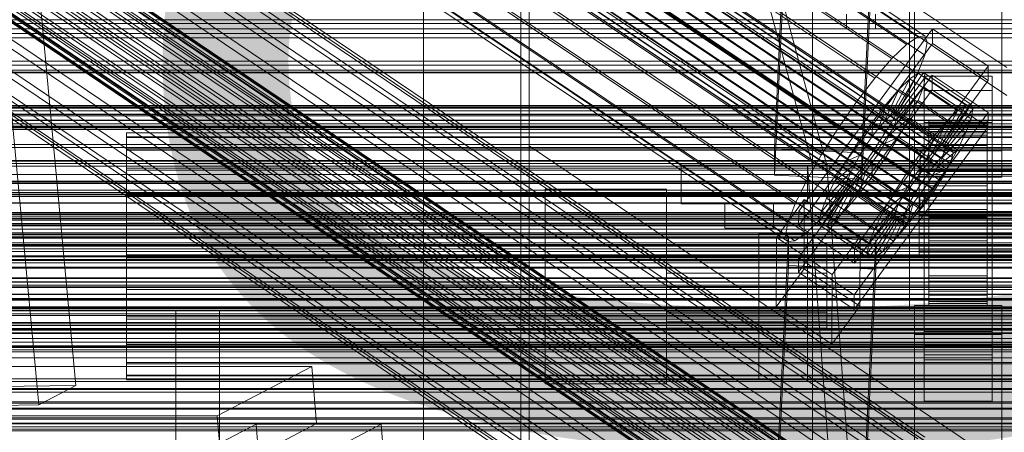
# Model space of a CAD drawing. Header units: millimetres. Extents: x -4738 to 65662, y -68080 to 6847.
# Tile 327 of 656: x -333 to -130, y -33725 to -33640. Entities that reach past the tile are written whole.
import ezdxf

# ---------------------------------------------------------------- set-up
doc = ezdxf.new("R2010")
doc.units = ezdxf.units.MM
for name, color, linetype, lineweight in [('COTAS_O', 1, 'Continuous', 0), ('COTAS_P', 1, 'Continuous', 0), ('frontal_briquetadora', 7, 'Continuous', 0), ('frontal_C01', 7, 'Continuous', 0), ('frontal_C01-mix', 7, 'Continuous', 0), ('frontal_C02', 7, 'Continuous', 0), ('frontal_C03', 7, 'Continuous', 0), ('frontal_C10', 7, 'Continuous', 0), ('frontal_dosificador', 7, 'Continuous', 0), ('frontal_mezcladora', 7, 'Continuous', 0), ('frontal_secador', 7, 'Continuous', 0)]:
    doc.layers.add(name, color=color, linetype=linetype, lineweight=lineweight)
doc.dimstyles.new('R19_100', dxfattribs={"dimtxt": 250, "dimasz": 150, "dimexe": 150, "dimexo": 80, "dimgap": 100, "dimtad": 1, "dimtih": 1, "dimtoh": 1, "dimdsep": 46, "dimcen": 0.09, "dimadec": 0, "dimazin": 0, "dimtfac": 1, "dimtdec": 4, "dimtofl": 0, "dimtmove": 0, "dimatfit": 3, "dimfxl": 1, "dimtolj": 1, "dimtzin": 0, "dimarcsym": 0})

# ---------------------------------------------------------------- blocks, each defined once
blk = doc.blocks.new('DIM_R31_48')
at = {"layer": 'COTAS_O'}
for p, q in [((-1725, -33700), (-1575, -33655)), ((1725, -33700), (1575, -33655)), ((-1725, -34400), (-1725, -33700)), ((-1725, -33700), (1725, -33700)), ((-1725, -33700), (-1575, -33745)), ((1725, -33700), (1575, -33745)), ((1725, -34400), (1725, -33700))]:
    blk.add_line(p, q, dxfattribs=at)
blk.add_text('3450 O', height=250, dxfattribs=at).set_placement((0, -33600))
blk = doc.blocks.new('DIM_R31_49')
at = {"layer": 'COTAS_P'}
for p, q in [((-150, -32300), (550, -32300)), ((550, -32300), (505, -32450)), ((550, -34900), (550, -32300)), ((550, -32300), (595, -32450)), ((550, -34900), (505, -34750)), ((550, -34900), (595, -34750)), ((-150, -34900), (550, -34900))]:
    blk.add_line(p, q, dxfattribs=at)
blk.add_text('2600 P', height=250, rotation=90, dxfattribs=at).set_placement((450, -33600))
blk = doc.blocks.new('DIM_R31_51')
at = {"layer": 'COTAS_O'}
for p, q in [((-650, -33700), (50, -33700)), ((50, -33700), (5, -33850)), ((50, -34900), (50, -33700)), ((50, -33700), (95, -33850)), ((50, -34900), (5, -34750)), ((50, -34900), (95, -34750)), ((-650, -34900), (50, -34900))]:
    blk.add_line(p, q, dxfattribs=at)
blk.add_text('1200 O', height=250, rotation=90, dxfattribs=at).set_placement((-50, -34300))

msp = doc.modelspace()

# ---------------------------------------------------------------- linework, layer by layer
at = {"layer": 'frontal_briquetadora'}
for p, q in [((-170, -33670), (-305, -33170)), ((-167, -33670), (-302, -33170)), ((-197, -33670), (-171, -33670)), ((-197, -33678), (-197, -33670)), ((-164, -33765), (-171, -33670)), ((-167, -33670), (-171, -33670)), ((-171, -33678), (-171, -33670)), ((-171, -33670), (211, -33670)), ((-170, -33670), (-167, -33670)), ((-170, -33670), (210, -33670)), ((-167, -33670), (207, -33670)), ((-160, -33765), (-167, -33670)), ((-225, -33675), (-200, -33675)), ((-225, -33715), (-225, -33675)), ((-200, -33715), (-200, -33675)), ((-197, -33678), (-171, -33678)), ((-188, -33678), (-178, -33678)), ((-188, -33683), (-188, -33678)), ((-178, -33683), (-178, -33678)), ((-171, -33678), (211, -33678)), ((-188, -33683), (-178, -33683)), ((-181, -33684), (-171, -33684)), ((-181, -33714), (-181, -33684)), ((-171, -33714), (-171, -33684)), ((-200, -33686.44), (-200, -33686)), ((-200, -33686), (-167, -33686)), ((-200, -33687.719), (-200, -33686.44)), ((-200, -33686.44), (-167, -33686.44)), ((-167, -33686.44), (-167, -33686)), ((-167, -33687.719), (-167, -33686.44)), ((-200, -33689.71), (-200, -33687.719)), ((-200, -33687.719), (-167, -33687.719)), ((-167, -33689.71), (-167, -33687.719)), ((-200, -33692.219), (-200, -33689.71)), ((-200, -33689.71), (-167, -33689.71)), ((-167, -33692.219), (-167, -33689.71)), ((-200, -33695), (-200, -33692.219)), ((-200, -33692.219), (-167, -33692.219)), ((-167, -33695), (-167, -33692.219)), ((-200, -33697.781), (-200, -33695)), ((-167, -33695), (-200, -33695)), ((-167, -33695), (-167, -33697.781)), ((-200, -33697.781), (-200, -33700.29)), ((-200, -33697.781), (-167, -33697.781)), ((-167, -33697.781), (-167, -33700.29)), ((-348, -33700), (-292, -33700)), ((-301, -33700), (-339, -33700)), ((-301, -33700), (-301, -33755)), ((-292, -33700), (-292, -33755)), ((-200, -33700.29), (-200, -33702.281)), ((-200, -33700.29), (-167, -33700.29)), ((-167, -33700.29), (-167, -33702.281)), ((-200, -33702.281), (-200, -33703.56)), ((-200, -33702.281), (-167, -33702.281)), ((-200, -33703.56), (-200, -33704)), ((-200, -33703.56), (-167, -33703.56)), ((-167, -33702.281), (-167, -33703.56)), ((-167, -33703.56), (-167, -33704)), ((-200, -33704), (-167, -33704)), ((-181, -33714), (-171, -33714)), ((-225, -33715), (-200, -33715))]:
    msp.add_line(p, q, dxfattribs=at)
at = {"layer": 'frontal_C01'}
for p, q in [((-250, -33373.251), (-250, -35948.844)), ((-250, -35953.656), (-250, -33378.064)), ((-228.298, -33505.257), (-228.298, -33666.04)), ((-228.298, -33671.821), (-228.298, -33511.037)), ((-332.629, -33602.02), (-148.32, -33726.355)), ((-331.181, -33601.67), (-146.872, -33726.005)), ((-334.938, -33603.785), (-150.629, -33728.12)), ((-330.692, -33602.76), (-146.383, -33727.095)), ((-356.348, -33606.11), (-142.549, -33750.338)), ((-355.53, -33605.485), (-141.731, -33749.713)), ((-355.022, -33606.617), (-141.224, -33750.845)), ((-355.017, -33605.361), (-141.218, -33749.589)), ((-354.844, -33605.747), (-141.045, -33749.975)), ((-331.197, -33605.215), (-146.887, -33729.55)), ((-357.415, -33607.194), (-143.617, -33751.423)), ((-355.541, -33607.911), (-141.742, -33752.14)), ((-337.95, -33606.845), (-153.641, -33731.18)), ((-177.811, -33666.699), (-174.943, -33606.911)), ((-156.962, -33607.71), (-159.83, -33667.499)), ((-146.196, -33754.647), (-359.995, -33610.418)), ((-358.659, -33608.664), (-144.861, -33752.892)), ((-356.363, -33609.542), (-142.565, -33753.77)), ((-332.659, -33608.868), (-148.35, -33733.203)), ((-361.332, -33612.338), (-147.533, -33756.566)), ((-357.434, -33611.397), (-143.635, -33755.626)), ((-341.461, -33610.992), (-157.152, -33735.327)), ((-177.811, -33672.093), (-174.943, -33612.304)), ((-362.578, -33614.292), (-148.779, -33758.52)), ((-358.68, -33613.352), (-144.881, -33757.58)), ((-334.981, -33613.47), (-150.672, -33737.804)), ((-159.83, -33672.892), (-156.962, -33613.104)), ((-363.648, -33616.148), (-149.85, -33760.376)), ((-360.017, -33615.271), (-146.218, -33759.5)), ((-160.922, -33740.278), (-345.231, -33615.943)), ((-364.471, -33617.778), (-150.672, -33762.007)), ((-362.596, -33618.495), (-148.798, -33762.723)), ((-361.352, -33617.026), (-147.554, -33761.254)), ((-338.003, -33618.707), (-153.694, -33743.041)), ((-365.168, -33619.942), (-151.369, -33764.171)), ((-364.995, -33620.329), (-151.196, -33764.557)), ((-364.989, -33619.073), (-151.191, -33763.301)), ((-364.482, -33620.205), (-150.683, -33764.433)), ((-363.664, -33619.579), (-149.865, -33763.808)), ((-349.002, -33621.361), (-164.693, -33745.696)), ((-149, -33667.098), (-149, -33621.261)), ((-131, -33621.261), (-131, -33667.098)), ((-341.52, -33624.222), (-157.211, -33748.557)), ((-352.519, -33626.876), (-168.21, -33751.211)), ((-149, -33672.49), (-149, -33626.653)), ((-131, -33672.49), (-131, -33626.653)), ((-345.291, -33629.64), (-160.982, -33753.975)), ((-355.541, -33632.113), (-171.232, -33756.448)), ((-349.061, -33634.591), (-164.752, -33758.926)), ((-357.863, -33636.715), (-173.554, -33761.05)), ((-352.572, -33638.738), (-168.263, -33763.073)), ((-359.326, -33640.368), (-175.016, -33764.703)), ((-450, -33642.959), (450, -33642.959)), ((-359.83, -33642.823), (-175.521, -33767.158)), ((-355.584, -33641.798), (-171.275, -33766.133)), ((-359.341, -33643.913), (-175.032, -33768.247)), ((-357.893, -33643.563), (-173.584, -33767.898)), ((-425, -33661.983), (425, -33661.983)), ((-311.15, -33664.327), (-311.15, -33663.388)), ((-311.15, -33663.388), (-311.15, -33664.18)), ((-311.15, -33663.388), (311.15, -33663.388)), ((-311.15, -33664.18), (-311.15, -33666.649)), ((-311.15, -33664.18), (311.15, -33664.18)), ((-311.15, -33666.933), (-311.15, -33664.327)), ((-311.15, -33664.327), (311.15, -33664.327)), ((-311.15, -33666.649), (-311.15, -33670.626)), ((-311.15, -33666.649), (311.15, -33666.649)), ((-311.15, -33671.028), (-311.15, -33666.933)), ((-311.15, -33666.933), (311.15, -33666.933)), ((-130, -33732.352), (-228.298, -33666.04)), ((-228.298, -33666.04), (-228.298, -33928.654)), ((-228.298, -33666.04), (-228.298, -33671.821)), ((-159.83, -33667.499), (-177.811, -33666.699)), ((-177.811, -33666.699), (-177.811, -33672.093)), ((-131, -33667.098), (-149, -33667.098)), ((-149, -33667.098), (-149, -33672.49)), ((-131, -33672.49), (-131, -33667.098)), ((-159.83, -33672.892), (-159.83, -33667.499)), ((-311.15, -33670.626), (-311.15, -33675.841)), ((-311.15, -33670.626), (311.15, -33670.626)), ((-311.15, -33676.334), (-311.15, -33671.028)), ((-311.15, -33671.028), (311.15, -33671.028)), ((-228.298, -33934.434), (-228.298, -33671.821)), ((-228.298, -33671.821), (-130, -33738.133)), ((-177.811, -33672.093), (-159.83, -33672.892)), ((-149, -33672.49), (-131, -33672.49)), ((425, -33673.539), (-425, -33673.539)), ((425, -33675.679), (-425, -33675.679)), ((-311.15, -33675.841), (-311.15, -33681.938)), ((-311.15, -33675.841), (311.15, -33675.841)), ((-311.15, -33682.488), (-311.15, -33676.334)), ((-311.15, -33676.334), (311.15, -33676.334)), ((-440, -33679.787), (440, -33679.787)), ((-440, -33680.068), (440, -33680.068)), ((-440, -33680.12), (440, -33680.12)), ((-440, -33680.942), (440, -33680.942)), ((-440, -33681.043), (440, -33681.043)), ((-440, -33682.352), (440, -33682.352)), ((-440, -33682.494), (440, -33682.494)), ((-311.15, -33681.938), (-311.15, -33688.502)), ((311.15, -33681.938), (-311.15, -33681.938)), ((-311.15, -33689.071), (-311.15, -33682.488)), ((-311.15, -33682.488), (311.15, -33682.488)), ((-440, -33684.2), (440, -33684.2)), ((-440, -33684.374), (440, -33684.374)), ((440, -33686.36), (-440, -33686.36)), ((-440, -33686.555), (440, -33686.555)), ((-425, -33687.235), (425, -33687.235)), ((-440, -33688.686), (440, -33688.686)), ((-440, -33688.887), (440, -33688.887)), ((-311.15, -33688.502), (-311.15, -33695.086)), ((-311.15, -33688.502), (311.15, -33688.502)), ((-311.15, -33695.635), (-311.15, -33689.071)), ((-311.15, -33689.071), (311.15, -33689.071)), ((-450, -33690.14), (450, -33690.14)), ((-440, -33691.018), (440, -33691.018)), ((-440, -33691.213), (440, -33691.213)), ((-440, -33693.199), (440, -33693.199)), ((-440, -33693.374), (440, -33693.374)), ((-440, -33695.079), (440, -33695.079)), ((-440, -33695.221), (440, -33695.221)), ((-311.15, -33695.086), (-311.15, -33701.24)), ((-311.15, -33695.086), (311.15, -33695.086)), ((-311.15, -33701.732), (-311.15, -33695.635)), ((-311.15, -33695.635), (311.15, -33695.635)), ((-440, -33696.53), (440, -33696.53)), ((-440, -33696.631), (440, -33696.631)), ((-440, -33697.453), (440, -33697.453)), ((-440, -33697.505), (440, -33697.505)), ((-440, -33697.786), (440, -33697.786)), ((450, -33700.925), (-450, -33700.925)), ((-311.15, -33701.24), (-311.15, -33706.545)), ((-311.15, -33701.24), (311.15, -33701.24)), ((-311.15, -33706.947), (-311.15, -33701.732)), ((-311.15, -33701.732), (311.15, -33701.732)), ((-311.15, -33706.545), (-311.15, -33710.64)), ((-311.15, -33706.545), (311.15, -33706.545)), ((-311.15, -33710.924), (-311.15, -33706.947)), ((-311.15, -33706.947), (311.15, -33706.947)), ((-311.15, -33710.64), (-311.15, -33713.246)), ((-311.15, -33710.64), (311.15, -33710.64)), ((-311.15, -33713.393), (-311.15, -33710.924)), ((-311.15, -33710.924), (311.15, -33710.924)), ((-311.15, -33713.246), (-311.15, -33714.185)), ((-311.15, -33713.246), (311.15, -33713.246)), ((-311.15, -33714.185), (-311.15, -33713.393)), ((-311.15, -33713.393), (311.15, -33713.393)), ((-311.15, -33714.185), (311.15, -33714.185)), ((450, -33723.844), (-450, -33723.844))]:
    msp.add_line(p, q, dxfattribs=at)
at = {"layer": 'frontal_C01-mix'}
for p in [(-150, -33435), (150, -33700)]:
    msp.add_line(p, (-150, -33700), dxfattribs=at)
at = {"layer": 'frontal_C02'}
for p, q in [((-250, -32921.727), (-250, -35767.183)), ((-250, -35771.953), (-250, -32926.497)), ((-332.629, -33520.358), (-148.32, -33643.613)), ((-331.181, -33520.201), (-146.872, -33643.455)), ((-330.692, -33521.484), (-146.383, -33644.738)), ((-334.938, -33521.946), (-150.629, -33645.201)), ((-356.348, -33524.607), (-142.549, -33667.583)), ((-355.53, -33524.045), (-141.731, -33667.02)), ((-355.022, -33525.377), (-141.224, -33668.353)), ((-355.017, -33523.989), (-141.218, -33666.964)), ((-354.844, -33524.443), (-141.045, -33667.419)), ((-337.95, -33524.855), (-153.641, -33648.11)), ((-331.197, -33524.119), (-146.887, -33647.374)), ((-358.659, -33527.067), (-144.861, -33670.042)), ((-357.415, -33525.638), (-143.617, -33668.613)), ((-355.541, -33526.727), (-141.742, -33669.702)), ((-146.196, -33671.772), (-359.995, -33528.796)), ((-356.363, -33528.401), (-142.565, -33671.376)), ((-341.461, -33528.888), (-157.152, -33652.142)), ((-332.659, -33527.929), (-148.35, -33651.184)), ((-361.332, -33530.709), (-147.533, -33673.684)), ((-357.434, -33530.284), (-143.635, -33673.259)), ((-362.578, -33532.673), (-148.779, -33675.649)), ((-358.68, -33532.249), (-144.881, -33675.224)), ((-334.981, -33532.652), (-150.672, -33655.907)), ((-363.648, -33534.557), (-149.85, -33677.532)), ((-360.017, -33534.161), (-146.218, -33677.137)), ((-160.922, -33657.023), (-345.231, -33533.769)), ((-364.989, -33537.58), (-151.191, -33680.556)), ((-364.471, -33536.23), (-150.672, -33679.206)), ((-362.596, -33537.32), (-148.798, -33680.295)), ((-361.352, -33535.891), (-147.554, -33678.866)), ((-365.168, -33538.514), (-151.369, -33681.49)), ((-364.995, -33538.969), (-151.196, -33681.944)), ((-364.482, -33538.913), (-150.683, -33681.888)), ((-363.664, -33538.35), (-149.865, -33681.326)), ((-349.002, -33539.166), (-164.693, -33662.42)), ((-338.003, -33537.968), (-153.694, -33661.222)), ((-341.52, -33543.513), (-157.211, -33666.767)), ((-352.519, -33544.711), (-168.21, -33667.965)), ((-345.291, -33548.91), (-160.982, -33672.164)), ((-355.541, -33550.026), (-171.232, -33673.281)), ((-349.061, -33553.791), (-164.752, -33677.045)), ((-357.863, -33554.749), (-173.554, -33678.004)), ((-352.572, -33557.823), (-168.263, -33681.078)), ((-359.326, -33558.559), (-175.016, -33681.813)), ((-359.83, -33561.195), (-175.521, -33684.449)), ((-355.584, -33560.732), (-171.275, -33683.987)), ((-359.341, -33562.478), (-175.032, -33685.732)), ((-357.893, -33562.32), (-173.584, -33685.574)), ((-130, -33649.948), (-228.298, -33584.212)), ((-228.298, -33584.212), (-228.298, -33874.707)), ((-228.298, -33880.437), (-228.298, -33589.943)), ((-228.298, -33589.943), (-130, -33655.678)), ((-172.809, -33679.521), (-145.277, -33641.999)), ((-145.289, -33644.979), (-145.277, -33641.999)), ((-145.277, -33641.999), (-133.809, -33649.668)), ((-145.289, -33644.979), (-172.821, -33682.502)), ((-150.629, -33645.201), (-148.32, -33643.613)), ((-148.32, -33643.613), (-146.872, -33643.455)), ((-146.383, -33644.738), (-146.887, -33647.374)), ((-146.872, -33643.455), (-146.383, -33644.738)), ((-133.821, -33652.648), (-145.289, -33644.979)), ((-153.641, -33648.11), (-150.629, -33645.201)), ((-157.152, -33652.142), (-153.641, -33648.11)), ((-146.887, -33647.374), (-148.35, -33651.184)), ((-133.809, -33649.668), (-161.341, -33687.19)), ((-153.199, -33659.351), (-148.226, -33651.091)), ((-152.686, -33659.295), (-147.143, -33650.973)), ((-148.35, -33651.184), (-150.672, -33655.907)), ((-148.226, -33651.091), (-149.953, -33652.278)), ((-147.143, -33650.973), (-148.226, -33651.091)), ((-148.226, -33651.091), (-138.396, -33657.664)), ((-147.143, -33650.973), (-137.313, -33657.546)), ((-146.777, -33651.932), (-147.143, -33650.973)), ((-133.809, -33649.668), (-133.821, -33652.648)), ((-172.847, -33689.059), (-145.315, -33651.536)), ((-161.353, -33690.171), (-133.821, -33652.648)), ((-160.922, -33657.023), (-157.152, -33652.142)), ((-154.017, -33659.913), (-149.953, -33652.278)), ((-152.513, -33659.749), (-146.777, -33651.932)), ((-149.953, -33652.278), (-152.207, -33654.454)), ((-149.953, -33652.278), (-140.123, -33658.852)), ((-147.155, -33653.904), (-146.777, -33651.932)), ((-147, -33654.691), (-147, -33651.71)), ((-147, -33651.71), (-133, -33651.71)), ((-147, -33697.529), (-147, -33651.71)), ((-146.777, -33651.932), (-136.948, -33658.506)), ((-145.327, -33654.517), (-145.315, -33651.536)), ((-145.315, -33651.536), (-133.847, -33659.205)), ((-133, -33651.71), (-133, -33654.691)), ((-133, -33651.71), (-133, -33697.529)), ((-145.327, -33654.517), (-172.859, -33692.039)), ((-155.085, -33660.944), (-152.207, -33654.454)), ((-152.207, -33654.454), (-154.833, -33657.471)), ((-152.692, -33660.683), (-147.155, -33653.904)), ((-152.207, -33654.454), (-142.377, -33661.028)), ((-148.249, -33656.754), (-147.155, -33653.904)), ((-147.155, -33653.904), (-137.325, -33660.478)), ((-133, -33654.691), (-147, -33654.691)), ((-147, -33654.691), (-147, -33700.509)), ((-133.859, -33662.186), (-145.327, -33654.517)), ((-133, -33700.509), (-133, -33654.691)), ((-164.693, -33662.42), (-160.922, -33657.023)), ((-150.672, -33655.907), (-153.694, -33661.222)), ((-153.21, -33662.033), (-148.249, -33656.754)), ((-149.985, -33660.287), (-148.249, -33656.754)), ((-148.249, -33656.754), (-138.419, -33663.327)), ((-133.847, -33659.205), (-161.379, -33696.728)), ((-154.833, -33657.471), (-157.653, -33661.122)), ((-156.329, -33662.373), (-154.833, -33657.471)), ((-154.833, -33657.471), (-145.003, -33664.044)), ((-153.199, -33659.351), (-152.686, -33659.295)), ((-142.856, -33665.869), (-152.686, -33659.295)), ((-152.686, -33659.295), (-152.513, -33659.749)), ((-140.123, -33658.852), (-144.188, -33666.487)), ((-138.396, -33657.664), (-143.369, -33665.924)), ((-137.313, -33657.546), (-142.856, -33665.869)), ((-136.948, -33658.506), (-142.683, -33666.323)), ((-142.377, -33661.028), (-140.123, -33658.852)), ((-140.123, -33658.852), (-138.396, -33657.664)), ((-138.396, -33657.664), (-137.313, -33657.546)), ((-136.948, -33658.506), (-137.325, -33660.478)), ((-137.313, -33657.546), (-136.948, -33658.506)), ((-133.847, -33659.205), (-133.859, -33662.186)), ((-157.653, -33661.122), (-160.474, -33665.159)), ((-157.653, -33661.122), (-157.665, -33664.102)), ((-147.823, -33667.696), (-157.653, -33661.122)), ((-153.694, -33661.222), (-157.211, -33666.767)), ((-156.329, -33662.373), (-155.085, -33660.944)), ((-155.085, -33660.944), (-154.017, -33659.913)), ((-145.255, -33667.518), (-155.085, -33660.944)), ((-154.033, -33663.707), (-149.985, -33660.287)), ((-154.017, -33659.913), (-153.199, -33659.351)), ((-144.188, -33666.487), (-154.017, -33659.913)), ((-152.692, -33660.683), (-153.21, -33662.033)), ((-143.369, -33665.924), (-153.199, -33659.351)), ((-152.513, -33659.749), (-152.692, -33660.683)), ((-142.862, -33667.257), (-152.692, -33660.683)), ((-142.683, -33666.323), (-152.513, -33659.749)), ((-152.246, -33664.263), (-149.985, -33660.287)), ((-149.985, -33660.287), (-140.156, -33666.86)), ((-147, -33664.228), (-147, -33661.248)), ((-147, -33661.248), (-133, -33661.248)), ((-147, -33707.066), (-147, -33661.248)), ((-146, -33670.931), (-146, -33660.94)), ((-146, -33660.94), (-146, -33661.386)), ((-146, -33660.94), (-134, -33660.94)), ((-146, -33661.788), (-146, -33660.94)), ((-142.377, -33661.028), (-145.255, -33667.518)), ((-145.003, -33664.044), (-142.377, -33661.028)), ((-137.325, -33660.478), (-142.862, -33667.257)), ((-137.325, -33660.478), (-138.419, -33663.327)), ((-134, -33661.386), (-134, -33660.94)), ((-134, -33660.94), (-134, -33670.931)), ((-134, -33660.94), (-134, -33661.788)), ((-133, -33661.248), (-133, -33664.228)), ((-133, -33661.248), (-133, -33707.066)), ((-168.21, -33667.965), (-164.693, -33662.42)), ((-161.391, -33699.708), (-133.859, -33662.186)), ((-157.665, -33664.102), (-156.329, -33662.373)), ((-146.499, -33668.947), (-156.329, -33662.373)), ((-153.21, -33662.033), (-154.033, -33663.707)), ((-143.38, -33668.607), (-153.21, -33662.033)), ((-146, -33671.143), (-146, -33661.386)), ((-146, -33661.386), (-146, -33663.095)), ((-146, -33661.386), (-134, -33661.386)), ((-146, -33671.333), (-146, -33661.788)), ((-146, -33661.788), (-134, -33661.788)), ((-146, -33663.871), (-146, -33661.788)), ((-146, -33671.952), (-146, -33663.095)), ((-146, -33663.095), (-146, -33665.951)), ((-146, -33663.095), (-134, -33663.095)), ((-138.419, -33663.327), (-143.38, -33668.607)), ((-138.419, -33663.327), (-140.156, -33666.86)), ((-134, -33663.095), (-134, -33661.386)), ((-134, -33661.386), (-134, -33671.143)), ((-134, -33661.788), (-134, -33671.333)), ((-134, -33661.788), (-134, -33663.871)), ((-134, -33665.951), (-134, -33663.095)), ((-134, -33663.095), (-134, -33671.952)), ((-160.474, -33665.159), (-163.105, -33669.307)), ((-159.001, -33666.015), (-160.474, -33665.159)), ((-160.474, -33665.159), (-150.644, -33671.733)), ((-159.001, -33666.015), (-157.665, -33664.102)), ((-157.665, -33664.102), (-147.835, -33670.676)), ((-154.033, -33663.707), (-155.103, -33665.59)), ((-155.103, -33665.59), (-152.246, -33664.263)), ((-154.877, -33668.411), (-152.246, -33664.263)), ((-144.203, -33670.28), (-154.033, -33663.707)), ((-152.246, -33664.263), (-142.416, -33670.836)), ((-147.823, -33667.696), (-145.003, -33664.044)), ((-133, -33664.228), (-147, -33664.228)), ((-147, -33664.228), (-147, -33710.047)), ((-145.003, -33664.044), (-146.499, -33668.947)), ((-146, -33672.32), (-146, -33663.871)), ((-146, -33663.871), (-134, -33663.871)), ((-146, -33667.049), (-146, -33663.871)), ((-134, -33663.871), (-134, -33672.32)), ((-134, -33663.871), (-134, -33667.049)), ((-133, -33710.047), (-133, -33664.228)), ((-157.211, -33666.767), (-160.982, -33672.164)), ((-160.247, -33667.98), (-159.001, -33666.015)), ((-149.171, -33672.588), (-159.001, -33666.015)), ((-155.103, -33665.59), (-156.35, -33667.555)), ((-145.274, -33672.164), (-155.103, -33665.59)), ((-146, -33673.305), (-146, -33665.951)), ((-146, -33665.951), (-146, -33669.76)), ((-146, -33665.951), (-134, -33665.951)), ((-146, -33673.825), (-146, -33667.049)), ((-146, -33667.049), (-134, -33667.049)), ((-146, -33671.104), (-146, -33667.049)), ((-144.188, -33666.487), (-145.255, -33667.518)), ((-140.156, -33666.86), (-144.203, -33670.28)), ((-143.369, -33665.924), (-144.188, -33666.487)), ((-143.38, -33668.607), (-142.862, -33667.257)), ((-142.856, -33665.869), (-143.369, -33665.924)), ((-142.862, -33667.257), (-142.683, -33666.323)), ((-142.683, -33666.323), (-142.856, -33665.869)), ((-142.549, -33667.583), (-141.731, -33667.02)), ((-140.156, -33666.86), (-142.416, -33670.836)), ((-141.731, -33667.02), (-141.218, -33666.964)), ((-141.218, -33666.964), (-141.045, -33667.419)), ((-134, -33669.76), (-134, -33665.951)), ((-134, -33665.951), (-134, -33673.305)), ((-134, -33667.049), (-134, -33673.825)), ((-134, -33667.049), (-134, -33671.104)), ((-171.232, -33673.281), (-168.21, -33667.965)), ((-163.105, -33669.307), (-165.365, -33673.283)), ((-160.247, -33667.98), (-163.105, -33669.307)), ((-163.105, -33669.307), (-153.275, -33675.881)), ((-161.318, -33669.863), (-160.247, -33667.98)), ((-150.417, -33674.553), (-160.247, -33667.98)), ((-157.698, -33672.448), (-154.877, -33668.411)), ((-156.35, -33667.555), (-157.686, -33669.467)), ((-156.35, -33667.555), (-154.877, -33668.411)), ((-146.52, -33674.129), (-156.35, -33667.555)), ((-154.877, -33668.411), (-145.047, -33674.984)), ((-150.644, -33671.733), (-147.823, -33667.696)), ((-147.835, -33670.676), (-147.823, -33667.696)), ((-146.499, -33668.947), (-147.835, -33670.676)), ((-145.255, -33667.518), (-146.499, -33668.947)), ((-144.861, -33670.042), (-143.617, -33668.613)), ((-144.203, -33670.28), (-143.38, -33668.607)), ((-143.617, -33668.613), (-142.549, -33667.583)), ((-141.224, -33668.353), (-141.742, -33669.702)), ((-141.045, -33667.419), (-141.224, -33668.353)), ((-161.318, -33669.863), (-165.365, -33673.283)), ((-162.14, -33671.537), (-161.318, -33669.863)), ((-151.488, -33676.437), (-161.318, -33669.863)), ((-159.022, -33671.197), (-160.518, -33676.099)), ((-159.022, -33671.197), (-160.266, -33672.626)), ((-157.686, -33669.467), (-159.022, -33671.197)), ((-149.192, -33677.77), (-159.022, -33671.197)), ((-157.686, -33669.467), (-157.698, -33672.448)), ((-147.856, -33676.041), (-157.686, -33669.467)), ((-147.835, -33670.676), (-149.171, -33672.588)), ((-148, -33671.333), (-148, -33670.931)), ((-148, -33670.931), (-148, -33671.143)), ((-148, -33670.931), (148, -33670.931)), ((-148, -33671.143), (-148, -33671.952)), ((-148, -33671.143), (148, -33671.143)), ((-148, -33672.32), (-148, -33671.333)), ((-148, -33671.333), (148, -33671.333)), ((-146.196, -33671.772), (-144.861, -33670.042)), ((-146, -33675.109), (-146, -33669.76)), ((-146, -33669.76), (-146, -33674.261)), ((-146, -33669.76), (-134, -33669.76)), ((-146, -33671.143), (-146, -33670.931)), ((-134, -33670.931), (-146, -33670.931)), ((-146, -33670.931), (-146, -33671.333)), ((-146, -33675.746), (-146, -33671.104)), ((-146, -33671.104), (-134, -33671.104)), ((-146, -33675.76), (-146, -33671.104)), ((-146, -33671.952), (-146, -33671.143)), ((-134, -33671.143), (-146, -33671.143)), ((-134, -33671.333), (-146, -33671.333)), ((-146, -33671.333), (-146, -33672.32)), ((-145.274, -33672.164), (-144.203, -33670.28)), ((-142.416, -33670.836), (-145.274, -33672.164)), ((-142.416, -33670.836), (-145.047, -33674.984)), ((-142.565, -33671.376), (-143.635, -33673.259)), ((-141.742, -33669.702), (-142.565, -33671.376)), ((-134, -33674.261), (-134, -33669.76)), ((-134, -33669.76), (-134, -33675.109)), ((-134, -33670.931), (-134, -33671.143)), ((-134, -33671.333), (-134, -33670.931)), ((-134, -33671.104), (-134, -33675.746)), ((-134, -33671.104), (-134, -33675.76)), ((-134, -33671.143), (-134, -33671.952)), ((-134, -33672.32), (-134, -33671.333)), ((-173.554, -33678.004), (-171.232, -33673.281)), ((-162.659, -33672.886), (-168.196, -33679.666)), ((-162.14, -33671.537), (-167.102, -33676.816)), ((-165.365, -33673.283), (-167.102, -33676.816)), ((-165.365, -33673.283), (-155.535, -33679.857)), ((-160.982, -33672.164), (-164.752, -33677.045)), ((-160.266, -33672.626), (-163.144, -33679.116)), ((-162.837, -33673.82), (-162.659, -33672.886)), ((-162.659, -33672.886), (-162.14, -33671.537)), ((-152.829, -33679.46), (-162.659, -33672.886)), ((-152.311, -33678.11), (-162.14, -33671.537)), ((-160.266, -33672.626), (-161.333, -33673.657)), ((-160.518, -33676.099), (-157.698, -33672.448)), ((-150.436, -33679.199), (-160.266, -33672.626)), ((-157.698, -33672.448), (-147.868, -33679.021)), ((-153.275, -33675.881), (-150.644, -33671.733)), ((-150.644, -33671.733), (-149.171, -33672.588)), ((-149.171, -33672.588), (-150.417, -33674.553)), ((-148, -33671.952), (-148, -33673.305)), ((-148, -33671.952), (148, -33671.952)), ((-148, -33673.825), (-148, -33672.32)), ((-148, -33672.32), (148, -33672.32)), ((-148, -33673.305), (-148, -33675.109)), ((-148, -33673.305), (148, -33673.305)), ((-147.533, -33673.684), (-146.196, -33671.772)), ((-146.52, -33674.129), (-145.274, -33672.164)), ((-146, -33673.305), (-146, -33671.952)), ((-134, -33671.952), (-146, -33671.952)), ((-134, -33672.32), (-146, -33672.32)), ((-146, -33672.32), (-146, -33673.825)), ((-146, -33675.109), (-146, -33673.305)), ((-134, -33673.305), (-146, -33673.305)), ((-143.635, -33673.259), (-144.881, -33675.224)), ((-134, -33671.952), (-134, -33673.305)), ((-134, -33673.825), (-134, -33672.32)), ((-134, -33673.305), (-134, -33675.109)), ((-162.837, -33673.82), (-168.573, -33681.638)), ((-162.664, -33674.275), (-168.208, -33682.597)), ((-162.151, -33674.219), (-167.125, -33682.479)), ((-161.333, -33673.657), (-165.397, -33681.292)), ((-162.664, -33674.275), (-162.837, -33673.82)), ((-153.008, -33680.394), (-162.837, -33673.82)), ((-162.151, -33674.219), (-162.664, -33674.275)), ((-152.835, -33680.849), (-162.664, -33674.275)), ((-161.333, -33673.657), (-162.151, -33674.219)), ((-152.321, -33680.793), (-162.151, -33674.219)), ((-151.503, -33680.23), (-161.333, -33673.657)), ((-153.275, -33675.881), (-150.417, -33674.553)), ((-150.417, -33674.553), (-151.488, -33676.437)), ((-148.779, -33675.649), (-147.533, -33673.684)), ((-148, -33675.746), (-148, -33673.825)), ((-148, -33673.825), (148, -33673.825)), ((-148, -33675.109), (-148, -33677.241)), ((-148, -33675.109), (148, -33675.109)), ((-145.047, -33674.984), (-147.868, -33679.021)), ((-147.856, -33676.041), (-146.52, -33674.129)), ((-145.047, -33674.984), (-146.52, -33674.129)), ((-144.881, -33675.224), (-146.218, -33677.137)), ((-134, -33673.825), (-146, -33673.825)), ((-146, -33673.825), (-146, -33675.746)), ((-146, -33674.261), (-146, -33677.241)), ((-134, -33674.261), (-146, -33674.261)), ((-146, -33674.261), (-146, -33679.148)), ((-146, -33677.241), (-146, -33675.109)), ((-134, -33675.109), (-146, -33675.109)), ((-134, -33675.746), (-134, -33673.825)), ((-134, -33677.241), (-134, -33674.261)), ((-134, -33679.148), (-134, -33674.261)), ((-134, -33675.109), (-134, -33677.241)), ((-177.394, -33684.881), (-171.658, -33677.063)), ((-171.715, -33691.37), (-171.658, -33677.063)), ((-171.658, -33677.063), (-160.19, -33684.733)), ((-164.752, -33677.045), (-168.263, -33681.078)), ((-167.102, -33676.816), (-168.196, -33679.666)), ((-167.102, -33676.816), (-157.272, -33683.39)), ((-163.144, -33679.116), (-160.518, -33676.099)), ((-160.518, -33676.099), (-150.688, -33682.673)), ((-155.535, -33679.857), (-153.275, -33675.881)), ((-155.535, -33679.857), (-151.488, -33676.437)), ((-151.488, -33676.437), (-152.311, -33678.11)), ((-150.672, -33679.206), (-149.85, -33677.532)), ((-149.85, -33677.532), (-148.779, -33675.649)), ((-149.192, -33677.77), (-147.856, -33676.041)), ((-148, -33677.952), (-148, -33675.746)), ((-148, -33675.746), (148, -33675.746)), ((-148, -33677.241), (-148, -33679.556)), ((148, -33677.241), (-148, -33677.241)), ((-147.868, -33679.021), (-147.856, -33676.041)), ((-146.218, -33677.137), (-147.554, -33678.866)), ((-134, -33675.746), (-146, -33675.746)), ((-146, -33675.746), (-146, -33677.952)), ((-146, -33677.952), (-146, -33675.76)), ((-146, -33675.76), (-134, -33675.76)), ((-146, -33680.7), (-146, -33675.76)), ((-146, -33677.241), (-134, -33677.241)), ((-146, -33679.556), (-146, -33677.241)), ((-134, -33677.952), (-134, -33675.746)), ((-134, -33675.76), (-134, -33677.952)), ((-134, -33675.76), (-134, -33680.7)), ((-134, -33677.241), (-134, -33679.556)), ((-175.016, -33681.813), (-173.554, -33678.004)), ((-172.809, -33679.521), (-172.821, -33682.502)), ((-161.341, -33687.19), (-172.809, -33679.521)), ((-165.397, -33681.292), (-163.144, -33679.116)), ((-163.144, -33679.116), (-153.314, -33685.689)), ((-158.366, -33686.239), (-152.829, -33679.46)), ((-157.272, -33683.39), (-152.311, -33678.11)), ((-153.314, -33685.689), (-150.436, -33679.199)), ((-152.829, -33679.46), (-153.008, -33680.394)), ((-152.311, -33678.11), (-152.829, -33679.46)), ((-151.503, -33680.23), (-150.436, -33679.199)), ((-151.191, -33680.556), (-150.672, -33679.206)), ((-150.688, -33682.673), (-149.192, -33677.77)), ((-147.868, -33679.021), (-150.688, -33682.673)), ((-150.436, -33679.199), (-149.192, -33677.77)), ((-147.554, -33678.866), (-148.798, -33680.295)), ((-148, -33680.292), (-148, -33677.952)), ((-148, -33677.952), (148, -33677.952)), ((-148, -33679.556), (-148, -33681.896)), ((-148, -33679.556), (148, -33679.556)), ((-134, -33677.952), (-146, -33677.952)), ((-146, -33677.952), (-146, -33680.292)), ((-146, -33679.556), (-146, -33679.148)), ((-146, -33679.148), (-146, -33684.088)), ((-146, -33679.148), (-134, -33679.148)), ((-146, -33681.896), (-146, -33679.556)), ((-134, -33679.556), (-146, -33679.556)), ((-134, -33680.292), (-134, -33677.952)), ((-134, -33684.088), (-134, -33679.148)), ((-134, -33679.148), (-134, -33679.556)), ((-134, -33679.556), (-134, -33681.896)), ((-168.263, -33681.078), (-171.275, -33683.987)), ((-168.196, -33679.666), (-168.573, -33681.638)), ((-168.196, -33679.666), (-158.366, -33686.239)), ((-167.125, -33682.479), (-165.397, -33681.292)), ((-165.397, -33681.292), (-155.567, -33687.865)), ((-158.743, -33688.211), (-153.008, -33680.394)), ((-158.378, -33689.171), (-152.835, -33680.849)), ((-157.295, -33689.053), (-152.321, -33680.793)), ((-157.272, -33683.39), (-155.535, -33679.857)), ((-155.567, -33687.865), (-151.503, -33680.23)), ((-153.008, -33680.394), (-152.835, -33680.849)), ((-152.835, -33680.849), (-152.321, -33680.793)), ((-152.321, -33680.793), (-151.503, -33680.23)), ((-151.369, -33681.49), (-151.191, -33680.556)), ((-151.196, -33681.944), (-151.369, -33681.49)), ((-149.865, -33681.326), (-150.683, -33681.888)), ((-148.798, -33680.295), (-149.865, -33681.326)), ((-148, -33682.606), (-148, -33680.292)), ((-148, -33680.292), (148, -33680.292)), ((-146, -33680.292), (-146, -33680.7)), ((-134, -33680.292), (-146, -33680.292)), ((-146, -33680.292), (-146, -33682.606)), ((-146, -33680.7), (-134, -33680.7)), ((-146, -33685.587), (-146, -33680.7)), ((-134, -33680.7), (-134, -33680.292)), ((-134, -33682.606), (-134, -33680.292)), ((-134, -33680.7), (-134, -33685.587)), ((-175.521, -33684.449), (-175.016, -33681.813)), ((-172.821, -33682.502), (-161.353, -33690.171)), ((-168.573, -33681.638), (-168.208, -33682.597)), ((-168.573, -33681.638), (-158.743, -33688.211)), ((-168.208, -33682.597), (-167.125, -33682.479)), ((-168.208, -33682.597), (-158.378, -33689.171)), ((-167.125, -33682.479), (-157.295, -33689.053)), ((-158.366, -33686.239), (-157.272, -33683.39)), ((-150.688, -33682.673), (-153.314, -33685.689)), ((-150.683, -33681.888), (-151.196, -33681.944)), ((-148, -33681.896), (-148, -33684.102)), ((-148, -33681.896), (148, -33681.896)), ((-148, -33684.739), (-148, -33682.606)), ((-148, -33682.606), (148, -33682.606)), ((-146, -33684.102), (-146, -33681.896)), ((-146, -33681.896), (-146, -33684.088)), ((-134, -33681.896), (-146, -33681.896)), ((-146, -33682.606), (-146, -33685.587)), ((-134, -33682.606), (-146, -33682.606)), ((-146, -33682.606), (-146, -33684.739)), ((-134, -33684.088), (-134, -33681.896)), ((-134, -33681.896), (-134, -33684.102)), ((-134, -33685.587), (-134, -33682.606)), ((-134, -33684.739), (-134, -33682.606)), ((-177.811, -33743.94), (-174.943, -33684.674)), ((-177.394, -33684.881), (-177.451, -33699.187)), ((-165.926, -33692.55), (-177.394, -33684.881)), ((-175.032, -33685.732), (-175.521, -33684.449)), ((-173.584, -33685.574), (-175.032, -33685.732)), ((-174.943, -33690.636), (-174.943, -33684.674)), ((-174.943, -33684.674), (-156.962, -33685.467)), ((-171.275, -33683.987), (-173.584, -33685.574)), ((-160.19, -33684.733), (-165.926, -33692.55)), ((-160.19, -33684.733), (-160.247, -33699.039)), ((-156.962, -33685.467), (-159.83, -33744.732)), ((-156.962, -33685.467), (-156.962, -33691.429)), ((-148, -33684.102), (-148, -33686.023)), ((-148, -33684.102), (148, -33684.102)), ((-148, -33686.543), (-148, -33684.739)), ((-148, -33684.739), (148, -33684.739)), ((-146, -33684.088), (-146, -33688.744)), ((-146, -33684.088), (-134, -33684.088)), ((-146, -33686.023), (-146, -33684.102)), ((-146, -33684.102), (-146, -33688.744)), ((-134, -33684.102), (-146, -33684.102)), ((-146, -33684.739), (-146, -33690.088)), ((-134, -33684.739), (-146, -33684.739)), ((-146, -33684.739), (-146, -33686.543)), ((-146, -33685.587), (-134, -33685.587)), ((-146, -33690.088), (-146, -33685.587)), ((-134, -33688.744), (-134, -33684.088)), ((-134, -33688.744), (-134, -33684.102)), ((-134, -33684.102), (-134, -33686.023)), ((-134, -33690.088), (-134, -33684.739)), ((-134, -33686.543), (-134, -33684.739)), ((-134, -33685.587), (-134, -33690.088)), ((-161.353, -33690.171), (-161.341, -33687.19)), ((-158.743, -33688.211), (-158.366, -33686.239)), ((-153.314, -33685.689), (-155.567, -33687.865)), ((-148, -33686.023), (-148, -33687.528)), ((-148, -33686.023), (148, -33686.023)), ((-148, -33687.895), (-148, -33686.543)), ((-148, -33686.543), (148, -33686.543)), ((-148, -33687.528), (-148, -33688.515)), ((-148, -33687.528), (148, -33687.528)), ((-146, -33687.528), (-146, -33686.023)), ((-146, -33686.023), (-146, -33692.799)), ((-134, -33686.023), (-146, -33686.023)), ((-146, -33686.543), (-146, -33693.896)), ((-134, -33686.543), (-146, -33686.543)), ((-146, -33686.543), (-146, -33687.895)), ((-146, -33688.515), (-146, -33687.528)), ((-146, -33687.528), (-146, -33695.977)), ((-134, -33687.528), (-146, -33687.528)), ((-134, -33692.799), (-134, -33686.023)), ((-134, -33686.023), (-134, -33687.528)), ((-134, -33693.896), (-134, -33686.543)), ((-134, -33687.895), (-134, -33686.543)), ((-134, -33695.977), (-134, -33687.528)), ((-134, -33687.528), (-134, -33688.515)), ((-172.847, -33689.059), (-172.859, -33692.039)), ((-161.379, -33696.728), (-172.847, -33689.059)), ((-158.378, -33689.171), (-158.743, -33688.211)), ((-157.295, -33689.053), (-158.378, -33689.171)), ((-155.567, -33687.865), (-157.295, -33689.053)), ((-148, -33688.705), (-148, -33687.895)), ((-148, -33687.895), (148, -33687.895)), ((-148, -33688.515), (-148, -33688.916)), ((-148, -33688.515), (148, -33688.515)), ((-148, -33688.916), (-148, -33688.705)), ((-148, -33688.705), (148, -33688.705)), ((-148, -33688.916), (148, -33688.916)), ((-146, -33687.895), (-146, -33696.753)), ((-134, -33687.895), (-146, -33687.895)), ((-146, -33687.895), (-146, -33688.705)), ((-146, -33688.916), (-146, -33688.515)), ((-146, -33688.515), (-146, -33698.06)), ((-134, -33688.515), (-146, -33688.515)), ((-146, -33688.705), (-146, -33698.462)), ((-134, -33688.705), (-146, -33688.705)), ((-146, -33688.705), (-146, -33688.916)), ((-146, -33688.744), (-146, -33692.799)), ((-146, -33688.744), (-134, -33688.744)), ((-146, -33688.916), (-146, -33698.908)), ((-134, -33688.916), (-146, -33688.916)), ((-134, -33696.753), (-134, -33687.895)), ((-134, -33688.705), (-134, -33687.895)), ((-134, -33698.06), (-134, -33688.515)), ((-134, -33688.515), (-134, -33688.916)), ((-134, -33698.462), (-134, -33688.705)), ((-134, -33688.916), (-134, -33688.705)), ((-134, -33692.799), (-134, -33688.744)), ((-134, -33698.908), (-134, -33688.916)), ((-177.811, -33749.902), (-174.943, -33690.636)), ((-171.715, -33691.37), (-177.451, -33699.187)), ((-156.962, -33691.429), (-174.943, -33690.636)), ((-160.247, -33699.039), (-171.715, -33691.37)), ((-159.83, -33750.695), (-156.962, -33691.429)), ((-146, -33690.088), (-134, -33690.088)), ((-146, -33693.896), (-146, -33690.088)), ((-134, -33690.088), (-134, -33693.896)), ((-172.859, -33692.039), (-161.391, -33699.708)), ((-165.983, -33706.856), (-165.926, -33692.55)), ((-146, -33692.799), (-146, -33695.977)), ((-146, -33692.799), (-134, -33692.799)), ((-134, -33695.977), (-134, -33692.799)), ((-147, -33709.032), (-147, -33694.725)), ((-147, -33694.725), (-133, -33694.725)), ((-147, -33704.271), (-147, -33694.725)), ((-146, -33693.896), (-134, -33693.896)), ((-146, -33696.753), (-146, -33693.896)), ((-134, -33693.896), (-134, -33696.753)), ((-133, -33694.725), (-133, -33709.032)), ((-133, -33694.725), (-133, -33704.271)), ((-161.391, -33699.708), (-161.379, -33696.728)), ((-133, -33697.529), (-147, -33697.529)), ((-147, -33697.529), (-147, -33700.509)), ((-146, -33695.977), (-146, -33698.06)), ((-146, -33695.977), (-134, -33695.977)), ((-146, -33696.753), (-134, -33696.753)), ((-146, -33698.462), (-146, -33696.753)), ((-134, -33698.06), (-134, -33695.977)), ((-134, -33696.753), (-134, -33698.462)), ((-133, -33700.509), (-133, -33697.529)), ((-177.451, -33699.187), (-165.983, -33706.856)), ((-165.983, -33706.856), (-160.247, -33699.039)), ((-149, -33704.859), (-149, -33698.898)), ((-149, -33698.898), (-131, -33698.898)), ((-149, -33744.335), (-149, -33698.898)), ((-146, -33698.06), (-146, -33698.908)), ((-146, -33698.06), (-134, -33698.06)), ((-146, -33698.462), (-134, -33698.462)), ((-146, -33698.908), (-146, -33698.462)), ((-146, -33698.908), (-134, -33698.908)), ((-134, -33698.908), (-134, -33698.06)), ((-134, -33698.462), (-134, -33698.908)), ((-131, -33698.898), (-131, -33704.859)), ((-131, -33698.898), (-131, -33744.335)), ((-147, -33700.509), (-133, -33700.509)), ((-131, -33704.859), (-149, -33704.859)), ((-149, -33750.296), (-149, -33704.859)), ((-133, -33704.271), (-147, -33704.271)), ((-147, -33704.271), (-147, -33718.577)), ((-133, -33718.577), (-133, -33704.271)), ((-131, -33750.296), (-131, -33704.859)), ((-133, -33707.066), (-147, -33707.066)), ((-147, -33707.066), (-147, -33710.047)), ((-133, -33710.047), (-133, -33707.066)), ((-133, -33709.032), (-147, -33709.032)), ((-147, -33709.032), (-147, -33718.577)), ((-133, -33718.577), (-133, -33709.032)), ((-147, -33710.047), (-133, -33710.047)), ((-147, -33718.577), (-133, -33718.577))]:
    msp.add_line(p, q, dxfattribs=at)
at = {"layer": 'frontal_C03'}
for p, q in [((1250, -33640.16), (-1250, -33640.16)), ((1250, -33640.885), (-1250, -33640.885)), ((1250, -33641.957), (-1250, -33641.957)), ((1250, -33649.443), (-1250, -33649.443)), ((1250, -33651.048), (-1250, -33651.048)), ((1496, -33658.154), (-1496, -33658.154)), ((1496, -33658.271), (-1496, -33658.271)), ((1250, -33657.745), (-1250, -33657.745)), ((1250, -33658.062), (-1250, -33658.062)), ((1250, -33658.856), (-1250, -33658.856)), ((1496, -33659.537), (-1496, -33659.537)), ((1496, -33659.873), (-1496, -33659.873)), ((-1250, -33659.62), (1250, -33659.62)), ((1250, -33660.743), (-1250, -33660.743)), ((-1250, -33660.829), (1250, -33660.829)), ((1496, -33662.212), (-1496, -33662.212)), ((1496, -33662.713), (-1496, -33662.713)), ((1250, -33661.507), (-1250, -33661.507)), ((1250, -33662.301), (-1250, -33662.301)), ((1250, -33662.618), (-1250, -33662.618)), ((1250, -33662.722), (-1250, -33662.722)), ((-1496, -33665.77), (1496, -33665.77)), ((1496, -33666.362), (-1496, -33666.362)), ((1496, -33669.67), (-1496, -33669.67)), ((1496, -33670.262), (-1496, -33670.262)), ((1496, -33673.318), (-1496, -33673.318)), ((1250, -33673.31), (-1250, -33673.31)), ((1496, -33673.82), (-1496, -33673.82)), ((1250, -33675.202), (-1250, -33675.202)), ((1496, -33676.159), (-1496, -33676.159)), ((1496, -33676.494), (-1496, -33676.494)), ((1496, -33677.76), (-1496, -33677.76)), ((1496, -33677.878), (-1496, -33677.878)), ((1250, -33680.203), (-1250, -33680.203)), ((1250, -33680.519), (-1250, -33680.519)), ((1250, -33681.313), (-1250, -33681.313)), ((-1250, -33682.078), (1250, -33682.078)), ((1250, -33683.201), (-1250, -33683.201)), ((1250, -33683.965), (-1250, -33683.965)), ((1250, -33684.759), (-1250, -33684.759)), ((1250, -33684.984), (-1250, -33684.984)), ((1250, -33685.075), (-1250, -33685.075)), ((1250, -33686.588), (-1250, -33686.588)), ((1250, -33694.075), (-1250, -33694.075)), ((1250, -33695.147), (-1250, -33695.147)), ((1250, -33699.199), (-1250, -33699.199)), ((1250, -33699.575), (-1250, -33699.575)), ((1250, -33702.661), (-1250, -33702.661)), ((1250, -33702.977), (-1250, -33702.977)), ((1250, -33703.771), (-1250, -33703.771)), ((-1250, -33704.535), (1250, -33704.535)), ((1250, -33705.658), (-1250, -33705.658)), ((1250, -33706.422), (-1250, -33706.422)), ((1250, -33707.216), (-1250, -33707.216)), ((1250, -33707.533), (-1250, -33707.533))]:
    msp.add_line(p, q, dxfattribs=at)
at = {"layer": 'frontal_C10'}
for p, q in [((-321.555, -33715.334), (-340.068, -33516.834)), ((-329.211, -33719.344), (-347.724, -33520.843)), ((-119.202, -33643.842), (-901.624, -33643.842)), ((-391.853, -33648.619), (68.396, -33648.619)), ((-564.059, -33650.498), (-11.76, -33650.498)), ((70.256, -33650.931), (-389.993, -33650.931)), ((-442.454, -33669.179), (109.844, -33669.179)), ((-396.399, -33669.062), (63.849, -33669.062)), ((65.562, -33671.952), (-394.686, -33671.952)), ((-553.774, -33689.424), (-1.476, -33689.424)), ((-401.948, -33687.814), (58.3, -33687.814)), ((59.839, -33691.223), (-400.41, -33691.223)), ((-454.484, -33704.677), (97.814, -33704.677)), ((-408.405, -33704.554), (51.843, -33704.554)), ((53.184, -33708.416), (-407.064, -33708.416)), ((-273.016, -33711.435), (-1055.439, -33711.435)), ((-292.463, -33721.619), (-273.016, -33711.435)), ((-272.076, -33723.191), (-273.016, -33711.435)), ((-338.102, -33715.584), (-321.555, -33715.334)), ((-321.555, -33715.334), (-329.211, -33719.344)), ((-415.66, -33718.996), (44.589, -33718.996)), ((-329.211, -33719.344), (-345.758, -33719.594)), ((-1074.886, -33721.619), (-292.463, -33721.619)), ((-539.903, -33720.212), (12.395, -33720.212)), ((-292.463, -33721.619), (-291.523, -33733.375)), ((-1054.499, -33723.191), (-272.076, -33723.191)), ((45.712, -33723.238), (-414.536, -33723.238)), ((-284.499, -33723.317), (-295.983, -33729.331)), ((-272.076, -33723.191), (-291.523, -33733.375)), ((-258.725, -33723.317), (-284.499, -33723.317)), ((-284.499, -33723.317), (-277.544, -33810.301)), ((-270.209, -33729.331), (-258.725, -33723.317)), ((-251.77, -33810.301), (-258.725, -33723.317))]:
    msp.add_line(p, q, dxfattribs=at)
at = {"layer": 'frontal_dosificador'}
for p, q in [((-230, -33900), (-230, -32340)), ((-170, -33900), (-170, -32340))]:
    msp.add_line(p, q, dxfattribs=at)
at = {"layer": 'frontal_mezcladora'}
for p, q in [((-163, -33642), (-163, -33639)), ((-157, -33642), (-157, -33639)), ((-163, -33642), (-157, -33642)), ((-650, -33700), (650, -33700))]:
    msp.add_line(p, q, dxfattribs=at)
at = {"layer": 'frontal_secador'}
for p, q in [((-1250, -33676), (1250, -33676)), ((-1250, -33682), (1250, -33682)), ((-1250, -33685), (1250, -33685)), ((1250, -33686), (-1250, -33686)), ((-1250, -33686.659), (1250, -33686.659)), ((1250, -33689.659), (-1250, -33689.659)), ((-1250, -33691), (1250, -33691)), ((1250, -33694), (-1250, -33694)), ((-1250, -33694.728), (1250, -33694.728)), ((-1250, -33697.588), (1250, -33697.588)), ((1250, -33697.611), (-1250, -33697.611)), ((1250, -33697.728), (-1250, -33697.728)), ((-1250, -33699.387), (1250, -33699.387)), ((1250, -33699.918), (-1250, -33699.918)), ((-1250, -33700), (1250, -33700)), ((1250, -33700.588), (-1250, -33700.588)), ((1250, -33702.387), (-1250, -33702.387)), ((1250, -33703), (-1250, -33703)), ((-1250, -33703.65), (1250, -33703.65)), ((1250, -33704), (-1250, -33704)), ((1250, -33707.382), (-1250, -33707.382)), ((-1250, -33708), (1250, -33708)), ((1250, -33709.689), (-1250, -33709.689)), ((1250, -33714), (-1250, -33714)), ((1250, -33714.545), (-1250, -33714.545)), ((1250, -33716), (-1250, -33716)), ((1250, -33716.144), (-1250, -33716.144)), ((1250, -33716.709), (-1250, -33716.709)), ((1250, -33718.686), (-1250, -33718.686)), ((1250, -33720), (-1250, -33720)), ((1320, -33722), (-1320, -33722)), ((1250, -33722), (-1250, -33722)), ((1320, -33722.273), (-1320, -33722.273)), ((1320, -33723.072), (-1320, -33723.072)), ((1320, -33724.343), (-1320, -33724.343)), ((1250, -33724.651), (-1250, -33724.651))]:
    msp.add_line(p, q, dxfattribs=at)

# ---------------------------------------------------------------- dimensions: what is measured, and where the dimension line sits
at = {"layer": 'COTAS_O'}
for p1, p2, distance, picture, middle in [((-650, -34900), (-650, -33700), -700, 'DIM_R31_51', (50, -34300)), ((-1725, -34400), (1725, -34400), 700, 'DIM_R31_48', (0, -33700))]:
    dim = msp.add_aligned_dim(p1=p1, p2=p2, distance=distance, text='<> O', dimstyle='R19_100', dxfattribs=at)
    dim.commit()
    dim.dimension.update_dxf_attribs({"geometry": picture, "text_midpoint": middle})
at = {"layer": 'COTAS_P'}
dim = msp.add_aligned_dim(p1=(-150, -34900), p2=(-150, -32300), distance=-700, text='<> P', dimstyle='R19_100', dxfattribs=at)
dim.commit()
dim.dimension.update_dxf_attribs({"geometry": 'DIM_R31_49', "text_midpoint": (550, -33600)})

doc.saveas('drawing.dxf')
